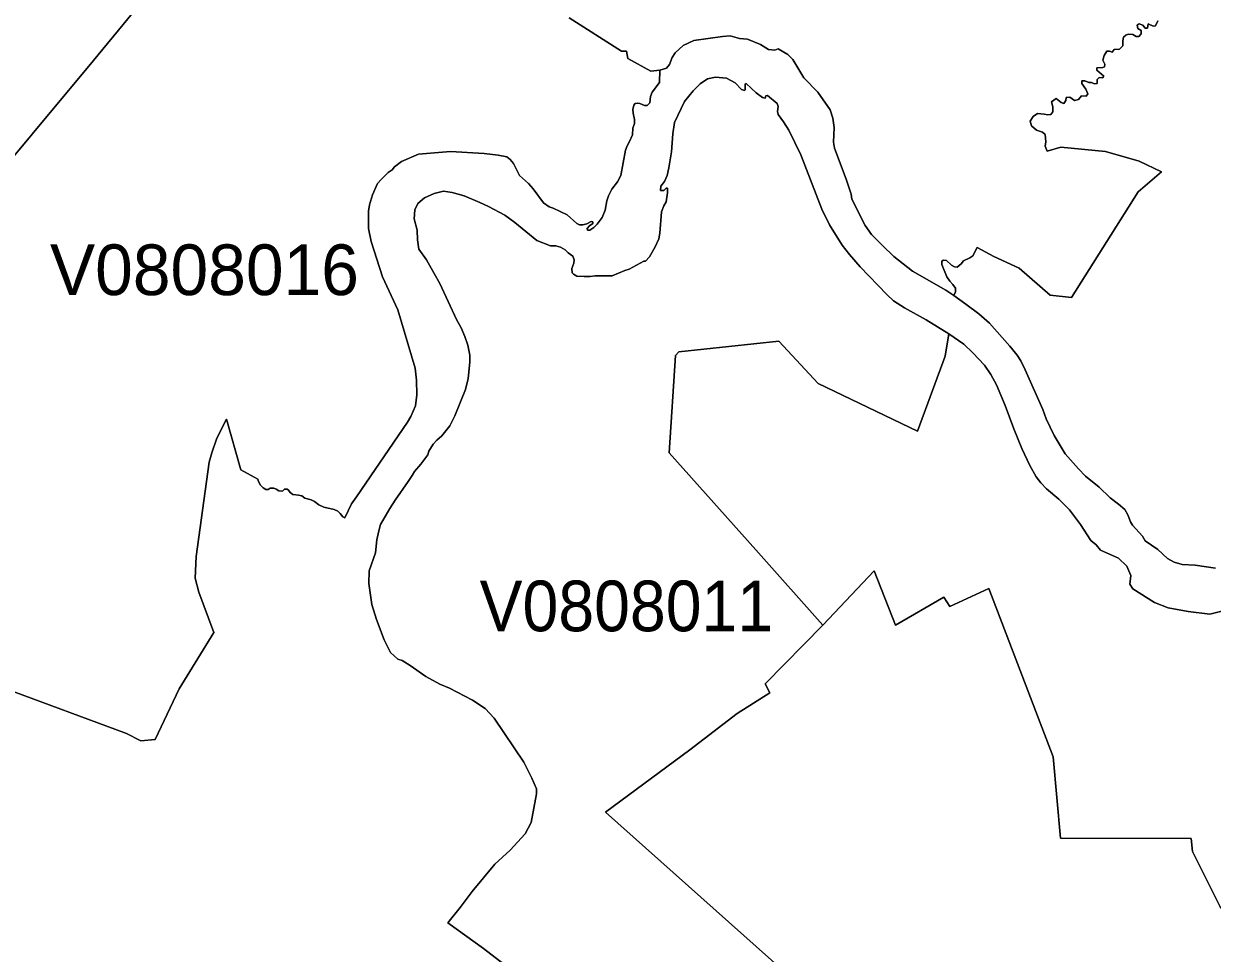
# Model space of a CAD drawing. Extents: x 369010 to 735936, y 6377141 to 6616555.
# Drawn here: x 548142 to 550488, y 6483930 to 6485765 of the extents above; entities that cross this region are included whole.
import ezdxf
from ezdxf.enums import TextEntityAlignment as Align

# ---------------------------------------------------------------- set-up
doc = ezdxf.new("R2010")
doc.units = 0
doc.header["$LTSCALE"] = 40
doc.layers.add('3', color=7, linetype='Continuous', lineweight=13)
doc.layers.add('4', color=7, linetype='Continuous')

msp = doc.modelspace()

# ---------------------------------------------------------------- linework, layer by layer
at = {"layer": '3'}
for points in [[(547680.21, 6484973.46), (548279.5, 6485692.08), (548698.72, 6486201.67)], [(548698.72, 6486201.67), (548279.5, 6485692.08), (547680.21, 6484973.46)], [(549218.74, 6485776.16), (549322.18, 6485710.62), (549331.78, 6485710.45), (549334.59, 6485695.89), (549379.61, 6485671.06), (549397.32, 6485673.05), (549410.39, 6485677.19), (549416.51, 6485684.14), (549421.81, 6485698.37), (549428.1, 6485707.64), (549443.82, 6485721.87), (549464.51, 6485731.64), (549521.28, 6485739.41), (549536.67, 6485741.07), (549555.04, 6485735.44), (549570.76, 6485734.62), (549596.09, 6485723.86), (549611.81, 6485713.76), (549624.39, 6485712.93), (549631.34, 6485715.42), (549650.21, 6485704.16), (549659.97, 6485694.4), (549681.98, 6485658.32), (549709.13, 6485629.85), (549733.45, 6485595.1), (549739.08, 6485578.21), (549741.73, 6485560.34), (549740.41, 6485531.38), (549742.23, 6485518.96), (549765.23, 6485458.22), (549775.33, 6485428.43), (549776.32, 6485418.5), (549802.64, 6485366.37), (549815.21, 6485349.16), (549836.89, 6485327.14), (549859.4, 6485305.46), (549896.14, 6485276.33), (549961.85, 6485239.26), (549977.9, 6485228.17), (549981.05, 6485235.62), (549981.38, 6485242.9), (549976.08, 6485250.35), (549970.13, 6485256.64), (549964.17, 6485265.58), (549954.07, 6485289.58), (549954.07, 6485296.03), (549957.55, 6485298.51), (549963.17, 6485297.52), (549973.27, 6485288.25), (549979.23, 6485284.94), (549984.36, 6485284.11), (549992.14, 6485290.73), (549996.94, 6485297.19), (550009.35, 6485302.98), (550015.14, 6485306.79), (550023.91, 6485323.5), (550056.68, 6485305.46), (550106.5, 6485282.13), (550167.9, 6485229.33), (550210.27, 6485224.7), (550341.52, 6485432.74), (550388.02, 6485472.46), (550343.83, 6485493.48), (550277.47, 6485512.84), (550188.76, 6485521.45), (550161.94, 6485513.34), (550158.3, 6485523.27), (550159.46, 6485531.71), (550157.97, 6485546.11), (550153.01, 6485550.91), (550140.93, 6485555.04), (550131.33, 6485563.48)], [(549302.81, 6485438.03), (549314.07, 6485453.09), (549320.85, 6485465.51), (549329.79, 6485515.16), (549332.77, 6485523.93), (549337.73, 6485532.7), (549343.36, 6485545.61), (549344.52, 6485558.52), (549347.33, 6485568.12), (549347.66, 6485575.57), (549344.85, 6485588.31), (549344.52, 6485595.59), (549346.51, 6485604.2), (549349.15, 6485607.51), (549354.12, 6485608.34), (549358.09, 6485607.51), (549367.19, 6485603.21), (549372.32, 6485603.54), (549377.95, 6485608.83), (549379.28, 6485620.91), (549382.59, 6485629.69), (549396.65, 6485648.72), (549397.32, 6485673.05), (549379.61, 6485671.06), (549334.59, 6485695.89), (549331.78, 6485710.45), (549322.18, 6485710.62), (549218.74, 6485776.16)], [(550380.58, 6485770.53), (550375.61, 6485760.43), (550371.14, 6485759.77), (550361.54, 6485764.57), (550359.89, 6485755.97), (550355.42, 6485756.13), (550350.95, 6485762.09), (550343.5, 6485764.41), (550339.86, 6485762.25), (550340.69, 6485755.14), (550347.64, 6485751.66), (550347.64, 6485744.88), (550342.84, 6485739.91), (550337.71, 6485739.91), (550330.92, 6485743.39), (550322.15, 6485744.21), (550317.19, 6485742.06), (550312.88, 6485738.26), (550311.56, 6485730.81), (550311.39, 6485720.88), (550305.11, 6485714.75), (550294.51, 6485714.26), (550290.54, 6485708.63), (550284.91, 6485710.45), (550279.95, 6485710.45), (550274.32, 6485702.18), (550271.84, 6485692.58), (550275.98, 6485684.96), (550275.15, 6485680), (550271.84, 6485678.34), (550259.92, 6485677.85), (550259.92, 6485673.38), (550274.16, 6485661.3), (550271.34, 6485658.15), (550264.89, 6485658.48), (550260.92, 6485654.68), (550260.58, 6485646.57), (550255.62, 6485645.91), (550249.83, 6485648.55), (550244.53, 6485649.05), (550236.26, 6485652.19), (550230.63, 6485651.86), (550230.63, 6485646.73), (550238.24, 6485635.81), (550242.05, 6485626.21), (550239.23, 6485622.07), (550229.97, 6485622.73), (550223.68, 6485614.96), (550216.23, 6485613.63), (550206.46, 6485619.59), (550199.51, 6485619.26), (550199.02, 6485613.63), (550195.21, 6485607.51), (550189.58, 6485609.16), (550179.65, 6485617.27), (550170.72, 6485610.49), (550173.2, 6485600.89), (550173.2, 6485591.12), (550169.06, 6485585.66), (550163.1, 6485585), (550156.15, 6485586.49), (550143.08, 6485587.81), (550134.31, 6485581.69), (550128.51, 6485572.75), (550131.33, 6485563.48), (550140.93, 6485555.04), (550153.01, 6485550.91), (550157.97, 6485546.11), (550159.46, 6485531.71), (550158.3, 6485523.27), (550161.94, 6485513.34), (550188.76, 6485521.45), (550277.47, 6485512.84), (550343.83, 6485493.48), (550388.02, 6485472.46), (550341.52, 6485432.74), (550210.27, 6485224.7), (550167.9, 6485229.33), (550106.5, 6485282.13), (550056.68, 6485305.46), (550023.91, 6485323.5), (550015.14, 6485306.79), (550009.35, 6485302.98), (549996.94, 6485297.19), (549992.14, 6485290.73), (549984.36, 6485284.11), (549979.23, 6485284.94), (549973.27, 6485288.25), (549963.17, 6485297.52), (549957.55, 6485298.51), (549954.07, 6485296.03), (549954.07, 6485289.58), (549964.17, 6485265.58), (549970.13, 6485256.64), (549976.08, 6485250.35), (549981.38, 6485242.9)], [(550131.33, 6485563.48), (550128.51, 6485572.75), (550134.31, 6485581.69), (550143.08, 6485587.81), (550156.15, 6485586.49), (550163.1, 6485585), (550169.06, 6485585.66), (550173.2, 6485591.12), (550173.2, 6485600.89), (550170.72, 6485610.49), (550179.65, 6485617.27), (550189.58, 6485609.16), (550195.21, 6485607.51), (550199.02, 6485613.63), (550199.51, 6485619.26), (550206.46, 6485619.59), (550216.23, 6485613.63), (550223.68, 6485614.96), (550229.97, 6485622.73), (550239.23, 6485622.07), (550242.05, 6485626.21), (550238.24, 6485635.81), (550230.63, 6485646.73), (550230.63, 6485651.86), (550236.26, 6485652.19), (550244.53, 6485649.05), (550249.83, 6485648.55), (550255.62, 6485645.91), (550260.58, 6485646.57), (550260.92, 6485654.68), (550264.89, 6485658.48), (550271.34, 6485658.15), (550274.16, 6485661.3), (550259.92, 6485673.38), (550259.92, 6485677.85), (550271.84, 6485678.34), (550275.15, 6485680), (550275.98, 6485684.96), (550271.84, 6485692.58), (550274.32, 6485702.18), (550279.95, 6485710.45), (550284.91, 6485710.45), (550290.54, 6485708.63), (550294.51, 6485714.26), (550305.11, 6485714.75), (550311.39, 6485720.88), (550311.56, 6485730.81), (550312.88, 6485738.26), (550317.19, 6485742.06), (550322.15, 6485744.21), (550330.92, 6485743.39), (550337.71, 6485739.91), (550342.84, 6485739.91), (550347.64, 6485744.88), (550347.64, 6485751.66), (550340.69, 6485755.14), (550339.86, 6485762.25), (550343.5, 6485764.41), (550350.95, 6485762.09), (550355.42, 6485756.13), (550359.89, 6485755.97), (550361.54, 6485764.57), (550371.14, 6485759.77), (550375.61, 6485760.43), (550380.58, 6485770.53)], [(549631.34, 6485715.42), (549624.39, 6485712.93), (549611.81, 6485713.76), (549596.09, 6485723.86), (549570.76, 6485734.62), (549555.04, 6485735.44), (549536.67, 6485741.07), (549521.28, 6485739.41), (549464.51, 6485731.64), (549443.82, 6485721.87), (549428.1, 6485707.64), (549421.81, 6485698.37), (549416.51, 6485684.14), (549410.39, 6485677.19), (549397.32, 6485673.05)], [(550494.61, 6484690.29), (550454.39, 6484696.57), (550428.41, 6484697.4), (550412.68, 6484701.87), (550399.77, 6484709.32), (550380.24, 6484727.19), (550355.58, 6484744.24), (550350.29, 6484753.51), (550330.43, 6484775.19), (550326.29, 6484781.64), (550320.99, 6484795.55), (550315.04, 6484805.97), (550302.79, 6484816.9), (550286.07, 6484829.14), (550264.72, 6484850), (550237.91, 6484871.68), (550223.68, 6484886.57), (550197.69, 6484916.03), (550175.85, 6484952.28), (550159.79, 6484984.72), (550153.34, 6485003.42), (550118.75, 6485081.87), (550109.81, 6485099.41), (550102.53, 6485110.5), (550088.63, 6485128.71), (550047.91, 6485173.72), (550026.89, 6485192.42), (550001.74, 6485211.62), (549977.9, 6485228.17), (549961.85, 6485239.26), (549896.14, 6485276.33), (549859.4, 6485305.46), (549836.89, 6485327.14), (549815.21, 6485349.16), (549802.64, 6485366.37), (549776.32, 6485418.5), (549775.33, 6485428.43), (549765.23, 6485458.22), (549742.23, 6485518.96), (549740.41, 6485531.38), (549741.73, 6485560.34), (549739.08, 6485578.21), (549733.45, 6485595.1), (549709.13, 6485629.85), (549681.98, 6485658.32), (549659.97, 6485694.4), (549650.21, 6485704.16), (549631.34, 6485715.42)], [(549397.32, 6485673.05), (549396.65, 6485648.72), (549382.59, 6485629.69), (549379.28, 6485620.91), (549377.95, 6485608.83), (549372.32, 6485603.54), (549367.19, 6485603.21), (549358.09, 6485607.51), (549354.12, 6485608.34), (549349.15, 6485607.51), (549346.51, 6485604.2), (549344.52, 6485595.59), (549344.85, 6485588.31), (549347.66, 6485575.57), (549347.33, 6485568.12), (549344.52, 6485558.52), (549343.36, 6485545.61), (549337.73, 6485532.7), (549332.77, 6485523.93), (549329.79, 6485515.16), (549320.85, 6485465.51), (549314.07, 6485453.09), (549302.81, 6485438.03), (549296.52, 6485425.12), (549292.88, 6485415.03), (549289.74, 6485396.82), (549283.78, 6485382.26), (549273.68, 6485369.02), (549267.06, 6485362.56), (549259.45, 6485357.6), (549254.65, 6485357.43), (549254.15, 6485360.41), (549258.62, 6485366.04), (549265.08, 6485370.34), (549265.24, 6485374.15), (549262.26, 6485374.31), (549253.66, 6485370.18), (549245.38, 6485367.86), (549239.09, 6485367.86), (549233.47, 6485370.34), (549214.6, 6485387.39), (549187.29, 6485400.79), (549179.02, 6485403.44), (549167.93, 6485411.39), (549147.74, 6485439.19), (549138.63, 6485449.78), (549120.76, 6485465.01), (549108.84, 6485488.68), (549102.22, 6485497.12), (549095.27, 6485502.25), (549078.72, 6485505.23), (549050.75, 6485508.54), (548984.55, 6485512.84), (548921.16, 6485507.38), (548887.4, 6485492.81), (548873.83, 6485482.39), (548869.03, 6485476.26), (548861.41, 6485471.13), (548848.17, 6485458.06), (548840.39, 6485449.29), (548830.63, 6485427.27), (548824.67, 6485407.08), (548822.52, 6485395.17), (548822.85, 6485360.58), (548827.98, 6485335.09), (548850.49, 6485265.58), (548880.12, 6485200.37), (548914.87, 6485085.18), (548917.52, 6485061.35), (548918.02, 6485032.55), (548915.53, 6485010.87), (548906.1, 6484989.68), (548899.48, 6484978.43), (548798.85, 6484831.13), (548788.76, 6484817.23), (548775.52, 6484789.42), (548771.88, 6484791.41), (548766.75, 6484798.36), (548761.78, 6484802.83), (548754.66, 6484806.14), (548734.64, 6484810.94), (548724.21, 6484815.41), (548716.1, 6484821.86), (548709.15, 6484825.34), (548697.07, 6484828.32), (548691.28, 6484833.12), (548684.49, 6484834.6), (548673.07, 6484835.76), (548668.11, 6484839.74), (548664.96, 6484844.53), (548661.82, 6484846.02), (548657.02, 6484846.02), (548653.54, 6484843.21), (548650.07, 6484842.22), (548645.27, 6484842.71), (548640.3, 6484846.19), (548635.5, 6484848.34), (548628.55, 6484848.51), (548624.25, 6484845.36), (548619.78, 6484845.53)], [(549181.83, 6485326.65), (549192.26, 6485326.15), (549201.52, 6485324), (549210.46, 6485318.87), (549216.59, 6485312.41), (549225.52, 6485305.96), (549228.34, 6485298.84), (549228.01, 6485292.06), (549223.87, 6485281.8), (549224.2, 6485273.36), (549227.18, 6485270.38), (549233.96, 6485266.74), (549248.36, 6485265.74), (549259.78, 6485266.07), (549269.71, 6485267.4), (549303.64, 6485267.56), (549328.47, 6485277.82), (549337.24, 6485280.47), (549365.7, 6485296.03), (549369.51, 6485296.53), (549377.29, 6485304.97), (549388.21, 6485324.66), (549395.66, 6485340.38), (549397.65, 6485351.64), (549400.96, 6485393.84), (549405.76, 6485405.26), (549410.06, 6485413.37), (549412.38, 6485430.92), (549412.38, 6485440.02), (549410.23, 6485440.02), (549405.26, 6485435.55), (549399.14, 6485435.55), (549399.63, 6485443.99), (549406.75, 6485453.26), (549411.71, 6485465.51), (549415.19, 6485480.73), (549420.49, 6485511.68), (549422.97, 6485547.43), (549426.28, 6485569.61), (549446.47, 6485611.65), (549463.02, 6485632.17), (549477.42, 6485646.24), (549491.82, 6485656.33), (549507.71, 6485659.15), (549529.06, 6485657.32), (549545.94, 6485648.22), (549558.85, 6485635.31), (549564.47, 6485632.83), (549566.13, 6485634.65), (549565.8, 6485645.74), (549568.28, 6485646.57), (549587.81, 6485628.2), (549600.22, 6485619.26), (549605.35, 6485617.93), (549606.84, 6485622.73), (549610.32, 6485623.4), (549629.35, 6485607.67), (549631.34, 6485601.22), (549629.85, 6485591.45), (549630.84, 6485585.66), (549641.77, 6485571.43), (549652.36, 6485554.88), (549675.53, 6485506.39), (549717.4, 6485398.81), (549732.63, 6485367.86), (549757.62, 6485327.81), (549772.02, 6485309.1), (549793.2, 6485284.94), (549845.67, 6485230.49), (549859.07, 6485217.75), (549880.75, 6485203.84), (549923.29, 6485180.67), (549967.97, 6485152.87), (549997.27, 6485132.51), (550015.47, 6485115.46), (550038.15, 6485090.97), (550050.89, 6485072.76), (550062.15, 6485051.91), (550079.36, 6485011.69), (550096.57, 6484965.52), (550112.13, 6484926.29), (550127.52, 6484893.19), (550140.26, 6484870.52), (550149.53, 6484858.93), (550160.62, 6484847.02), (550184.95, 6484826.83), (550205.8, 6484805.14), (550227.81, 6484776.35), (550248.01, 6484744.74), (550258.6, 6484736.3), (550267.2, 6484725.7), (550303.12, 6484710.15), (550319.34, 6484694.09), (550327.12, 6484675.72), (550325.13, 6484659), (550331.09, 6484649.57), (550373.95, 6484622.59), (550400.6, 6484612.33), (550440.49, 6484605.05), (550483.35, 6484599.26)], [(549642.26, 6483895.04), (549290.23, 6484208.67), (549456.73, 6484331.97), (549550.24, 6484403.63), (549614.46, 6484444.02), (549605.35, 6484462.22), (549719.06, 6484577.58), (549587.31, 6484726.36), (549415.85, 6484918.18), (549428.43, 6485110.33), (549435.38, 6485116.95), (549632.66, 6485138.64), (549709.95, 6485054.89), (549906.41, 6484960.88), (549960.86, 6485108.84), (549967.97, 6485152.87), (549923.29, 6485180.67), (549880.75, 6485203.84), (549859.07, 6485217.75), (549845.67, 6485230.49), (549793.2, 6485284.94), (549772.02, 6485309.1), (549757.62, 6485327.81), (549732.63, 6485367.86), (549717.4, 6485398.81), (549675.53, 6485506.39), (549652.36, 6485554.88), (549641.77, 6485571.43), (549630.84, 6485585.66), (549629.85, 6485591.45), (549631.34, 6485601.22), (549629.35, 6485607.67), (549610.32, 6485623.4), (549606.84, 6485622.73), (549605.35, 6485617.93), (549600.22, 6485619.26), (549587.81, 6485628.2), (549568.28, 6485646.57), (549565.8, 6485645.74), (549566.13, 6485634.65), (549564.47, 6485632.83), (549558.85, 6485635.31), (549545.94, 6485648.22), (549529.06, 6485657.32), (549507.71, 6485659.15), (549491.82, 6485656.33), (549477.42, 6485646.24), (549463.02, 6485632.17)], [(549463.02, 6485632.17), (549446.47, 6485611.65), (549426.28, 6485569.61), (549422.97, 6485547.43), (549420.49, 6485511.68), (549415.19, 6485480.73), (549411.71, 6485465.51), (549406.75, 6485453.26), (549399.63, 6485443.99), (549399.14, 6485435.55), (549405.26, 6485435.55), (549410.23, 6485440.02), (549412.38, 6485440.02), (549412.38, 6485430.92), (549410.06, 6485413.37), (549405.76, 6485405.26), (549400.96, 6485393.84), (549397.65, 6485351.64), (549395.66, 6485340.38), (549388.21, 6485324.66), (549377.29, 6485304.97), (549369.51, 6485296.53), (549365.7, 6485296.03), (549337.24, 6485280.47), (549328.47, 6485277.82), (549303.64, 6485267.56), (549269.71, 6485267.4), (549259.78, 6485266.07), (549248.36, 6485265.74), (549233.96, 6485266.74), (549227.18, 6485270.38), (549224.2, 6485273.36), (549223.87, 6485281.8), (549228.01, 6485292.06), (549228.34, 6485298.84), (549225.52, 6485305.96), (549216.59, 6485312.41), (549210.46, 6485318.87), (549201.52, 6485324), (549192.26, 6485326.15), (549181.83, 6485326.65), (549154.52, 6485337.24), (549111.32, 6485372.66), (549091.63, 6485387.06), (549059.52, 6485404.1), (549042.48, 6485412.05), (549011.36, 6485425.29), (548987.86, 6485431.41), (548970.32, 6485434.06), (548951.94, 6485429.92), (548932.91, 6485420.99), (548920.17, 6485409.9), (548914.04, 6485397.32), (548912.72, 6485379.61), (548918.51, 6485357.43), (548919.17, 6485338.07), (548921.82, 6485320.03), (548936.72, 6485298.84), (548952.44, 6485272.2), (548963.36, 6485251.84), (548996.47, 6485181.34), (549005.57, 6485164.62), (549012.85, 6485147.41), (549018.31, 6485130.19), (549022.45, 6485111), (549022.45, 6485097.09), (549019.14, 6485064.66), (549014.17, 6485042.81), (548992.82, 6484990.67)], [(548103.74, 6484453.28), (548344.71, 6484364.08), (548373.01, 6484349.68), (548401.48, 6484352.33), (548448.98, 6484452.29), (548517.33, 6484563.34), (548487.87, 6484643.12), (548480.42, 6484670.42), (548482.24, 6484713.46), (548507.9, 6484899.48), (548513.19, 6484917.69), (548523.45, 6484946.98), (548542.49, 6484984.39), (548570.79, 6484884.59), (548604.22, 6484866.05), (548605.71, 6484861.42), (548609.68, 6484854.13), (548614.65, 6484848.67), (548619.78, 6484845.53), (548624.25, 6484845.36), (548628.55, 6484848.51), (548635.5, 6484848.34), (548640.3, 6484846.19), (548645.27, 6484842.71), (548650.07, 6484842.22), (548653.54, 6484843.21), (548657.02, 6484846.02), (548661.82, 6484846.02), (548664.96, 6484844.53), (548668.11, 6484839.74), (548673.07, 6484835.76), (548684.49, 6484834.6), (548691.28, 6484833.12), (548697.07, 6484828.32), (548709.15, 6484825.34), (548716.1, 6484821.86), (548724.21, 6484815.41), (548734.64, 6484810.94), (548754.66, 6484806.14), (548761.78, 6484802.83), (548766.75, 6484798.36), (548771.88, 6484791.41), (548775.52, 6484789.42), (548788.76, 6484817.23), (548798.85, 6484831.13), (548899.48, 6484978.43), (548906.1, 6484989.68), (548915.53, 6485010.87), (548918.02, 6485032.55), (548917.52, 6485061.35), (548914.87, 6485085.18), (548880.12, 6485200.37), (548850.49, 6485265.58), (548827.98, 6485335.09), (548822.85, 6485360.58), (548822.52, 6485395.17), (548824.67, 6485407.08), (548830.63, 6485427.27), (548840.39, 6485449.29), (548848.17, 6485458.06), (548861.41, 6485471.13), (548869.03, 6485476.26), (548873.83, 6485482.39), (548887.4, 6485492.81), (548921.16, 6485507.38), (548984.55, 6485512.84), (549050.75, 6485508.54), (549078.72, 6485505.23), (549095.27, 6485502.25), (549102.22, 6485497.12), (549108.84, 6485488.68), (549120.76, 6485465.01), (549138.63, 6485449.78), (549147.74, 6485439.19), (549167.93, 6485411.39), (549179.02, 6485403.44), (549187.29, 6485400.79), (549214.6, 6485387.39), (549233.47, 6485370.34), (549239.09, 6485367.86), (549245.38, 6485367.86), (549253.66, 6485370.18), (549262.26, 6485374.31), (549265.24, 6485374.15), (549265.08, 6485370.34), (549258.62, 6485366.04), (549254.15, 6485360.41), (549254.65, 6485357.43), (549259.45, 6485357.6), (549267.06, 6485362.56), (549273.68, 6485369.02), (549283.78, 6485382.26), (549289.74, 6485396.82), (549292.88, 6485415.03), (549296.52, 6485425.12), (549302.81, 6485438.03)], [(549089.64, 6483908.94), (549049.59, 6483939.56), (548979.25, 6483990.53), (549003.25, 6484020.66), (549026.92, 6484052.27), (549071.77, 6484106.06), (549102.22, 6484133.86), (549131.68, 6484166.3), (549143.43, 6484188.64), (549154.19, 6484245.24), (549154.03, 6484254.51), (549144.59, 6484276.19), (549129.03, 6484307.64), (549070.28, 6484394.03), (549053.07, 6484413.4), (549027.91, 6484429.78), (548982.56, 6484453.78), (548963.36, 6484461.56), (548935.39, 6484476.29), (548904.61, 6484498.47), (548888.72, 6484507.9), (548880.12, 6484510.55), (548866.21, 6484523.95), (548853.14, 6484549.11), (548838.41, 6484589.16), (548829.31, 6484618.62), (548823.35, 6484660), (548824.18, 6484684.82), (548836.59, 6484720.9), (548839.07, 6484746.06), (548842.88, 6484764.27), (548846.35, 6484776.51), (548864.72, 6484808.12), (548875.15, 6484824.51), (548901.13, 6484861.25), (548908.91, 6484873.17), (548913.05, 6484880.95), (548925.63, 6484895.51), (548939.37, 6484914.21), (548941.85, 6484921.16), (548950.29, 6484935.07), (548957.57, 6484943.01), (548967.01, 6484951.62), (548983.39, 6484971.15), (548992.82, 6484990.67), (549014.17, 6485042.81), (549019.14, 6485064.66), (549022.45, 6485097.09), (549022.45, 6485111), (549018.31, 6485130.19), (549012.85, 6485147.41), (549005.57, 6485164.62), (548996.47, 6485181.34), (548963.36, 6485251.84), (548952.44, 6485272.2), (548936.72, 6485298.84), (548921.82, 6485320.03), (548919.17, 6485338.07), (548918.51, 6485357.43), (548912.72, 6485379.61), (548914.04, 6485397.32), (548920.17, 6485409.9), (548932.91, 6485420.99), (548951.94, 6485429.92), (548970.32, 6485434.06), (548987.86, 6485431.41), (549011.36, 6485425.29), (549042.48, 6485412.05), (549059.52, 6485404.1), (549091.63, 6485387.06), (549111.32, 6485372.66), (549154.52, 6485337.24), (549181.83, 6485326.65)], [(549981.38, 6485242.9), (549981.05, 6485235.62), (549977.9, 6485228.17), (550001.74, 6485211.62), (550026.89, 6485192.42), (550047.91, 6485173.72), (550088.63, 6485128.71), (550102.53, 6485110.5), (550109.81, 6485099.41), (550118.75, 6485081.87), (550153.34, 6485003.42), (550159.79, 6484984.72), (550175.85, 6484952.28), (550197.69, 6484916.03), (550223.68, 6484886.57), (550237.91, 6484871.68), (550264.72, 6484850), (550286.07, 6484829.14), (550302.79, 6484816.9), (550315.04, 6484805.97), (550320.99, 6484795.55), (550326.29, 6484781.64), (550330.43, 6484775.19), (550350.29, 6484753.51), (550355.58, 6484744.24), (550380.24, 6484727.19), (550399.77, 6484709.32), (550412.68, 6484701.87), (550428.41, 6484697.4), (550454.39, 6484696.57), (550494.61, 6484690.29)], [(550517.12, 6484608.2), (550483.35, 6484599.26), (550440.49, 6484605.05), (550400.6, 6484612.33), (550373.95, 6484622.59), (550331.09, 6484649.57), (550325.13, 6484659), (550327.12, 6484675.72), (550319.34, 6484694.09), (550303.12, 6484710.15), (550267.2, 6484725.7), (550258.6, 6484736.3), (550248.01, 6484744.74), (550227.81, 6484776.35), (550205.8, 6484805.14), (550184.95, 6484826.83), (550160.62, 6484847.02), (550149.53, 6484858.93), (550140.26, 6484870.52), (550127.52, 6484893.19), (550112.13, 6484926.29), (550096.57, 6484965.52), (550079.36, 6485011.69), (550062.15, 6485051.91), (550050.89, 6485072.76), (550038.15, 6485090.97), (550015.47, 6485115.46), (549997.27, 6485132.51), (549967.97, 6485152.87), (549960.86, 6485108.84), (549906.41, 6484960.88), (549709.95, 6485054.89), (549632.66, 6485138.64), (549435.38, 6485116.95), (549428.43, 6485110.33), (549415.85, 6484918.18), (549587.31, 6484726.36), (549719.06, 6484577.58), (549820.68, 6484685.15), (549862.55, 6484577.74), (549958.37, 6484633.35), (549969.63, 6484614.48), (550046.92, 6484650.07), (550173.7, 6484317.74), (550188.26, 6484157.53), (550446.45, 6484157.03), (550449.09, 6484131.05), (550503.71, 6484021.98)], [(548619.78, 6484845.53), (548614.65, 6484848.67), (548609.68, 6484854.13), (548605.71, 6484861.42), (548604.22, 6484866.05), (548570.79, 6484884.59), (548542.49, 6484984.39), (548523.45, 6484946.98), (548513.19, 6484917.69), (548507.9, 6484899.48), (548482.24, 6484713.46), (548480.42, 6484670.42), (548487.87, 6484643.12), (548517.33, 6484563.34), (548448.98, 6484452.29), (548401.48, 6484352.33), (548373.01, 6484349.68), (548344.71, 6484364.08), (548103.74, 6484453.28)], [(548992.82, 6484990.67), (548983.39, 6484971.15), (548967.01, 6484951.62), (548957.57, 6484943.01), (548950.29, 6484935.07), (548941.85, 6484921.16), (548939.37, 6484914.21), (548925.63, 6484895.51), (548913.05, 6484880.95), (548908.91, 6484873.17), (548901.13, 6484861.25), (548875.15, 6484824.51), (548864.72, 6484808.12), (548846.35, 6484776.51), (548842.88, 6484764.27), (548839.07, 6484746.06), (548836.59, 6484720.9), (548824.18, 6484684.82), (548823.35, 6484660), (548829.31, 6484618.62), (548838.41, 6484589.16), (548853.14, 6484549.11), (548866.21, 6484523.95), (548880.12, 6484510.55), (548888.72, 6484507.9), (548904.61, 6484498.47), (548935.39, 6484476.29), (548963.36, 6484461.56), (548982.56, 6484453.78), (549027.91, 6484429.78), (549053.07, 6484413.4), (549070.28, 6484394.03), (549129.03, 6484307.64), (549144.59, 6484276.19), (549154.03, 6484254.51), (549154.19, 6484245.24), (549143.43, 6484188.64), (549131.68, 6484166.3), (549102.22, 6484133.86), (549071.77, 6484106.06), (549026.92, 6484052.27), (549003.25, 6484020.66), (548979.25, 6483990.53), (549049.59, 6483939.56), (549089.64, 6483908.94)], [(550563.95, 6483903.31), (550578.68, 6483932.61), (550503.71, 6484021.98), (550449.09, 6484131.05), (550446.45, 6484157.03), (550188.26, 6484157.53), (550173.7, 6484317.74), (550046.92, 6484650.07), (549969.63, 6484614.48), (549958.37, 6484633.35), (549862.55, 6484577.74), (549820.68, 6484685.15), (549719.06, 6484577.58)], [(550483.35, 6484599.26), (550517.12, 6484608.2)], [(549719.06, 6484577.58), (549605.35, 6484462.22), (549614.46, 6484444.02), (549550.24, 6484403.63), (549456.73, 6484331.97), (549290.23, 6484208.67), (549642.26, 6483895.04)]]:
    msp.add_lwpolyline(points, dxfattribs=at)

# ---------------------------------------------------------------- texts
at = {"layer": '4'}
msp.add_text('V0808016', height=100, dxfattribs=at).set_placement((548498.71, 6485229.25), align=Align.CENTER)
at = {"layer": '4', "width": 0.95}
msp.add_text('V0808011', height=100, dxfattribs=at).set_placement((549331.45, 6484565.79), align=Align.CENTER)

doc.saveas('drawing.dxf')
